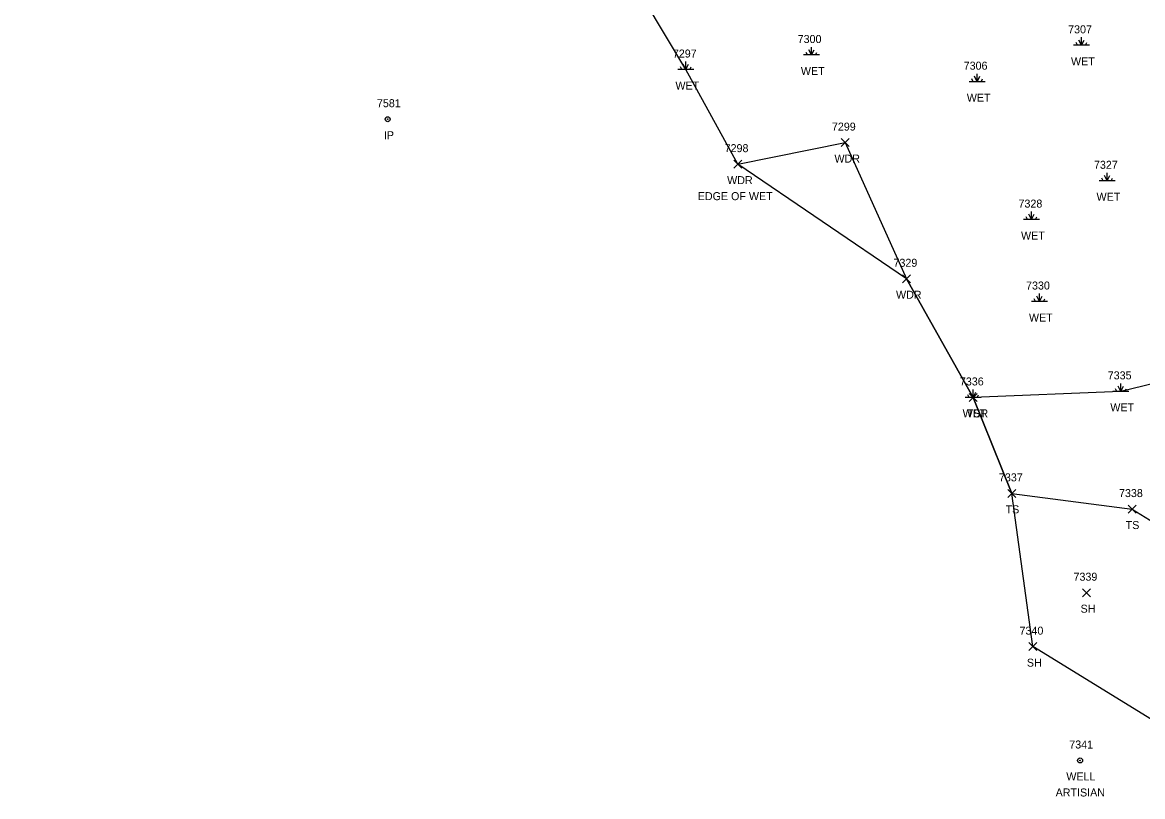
# Model space of a CAD drawing. Extents: x 1472233 to 1475777, y 540726 to 543442.
# Drawn here: x 1472353.6 to 1472633.6, y 540736.9 to 540930.5 of the extents above; entities that cross this region are included whole.
import ezdxf

# ---------------------------------------------------------------- set-up
doc = ezdxf.new("R2010")
doc.units = 0
for name, color, linetype in [('L_A', 7, 'Continuous'), ('L_C', 7, 'Continuous'), ('L_I', 7, 'Continuous'), ('L_TIC', 7, 'Continuous'), ('LAWA', 7, 'Continuous'), ('LELB', 7, 'Continuous'), ('LSOGP', 7, 'Continuous'), ('LWET', 7, 'Continuous'), ('M_A', 7, 'Continuous'), ('M_I', 7, 'Continuous'), ('MPIR', 7, 'Continuous'), ('U_A', 7, 'Continuous'), ('U_C', 7, 'Continuous'), ('U_I', 7, 'Continuous'), ('UWW', 7, 'Continuous')]:
    doc.layers.add(name, color=color, linetype=linetype)

msp = doc.modelspace()

# ---------------------------------------------------------------- linework, layer by layer
at = {"layer": 'L_TIC'}
for points in [[(1472558.19, 540899.43), (1472560.19, 540901.43)], [(1472560.19, 540899.43), (1472558.19, 540901.43)], [(1472531.37, 540894.04), (1472533.37, 540896.04)], [(1472533.37, 540894.04), (1472531.37, 540896.04)], [(1472573.58, 540865.38), (1472575.58, 540867.38)], [(1472575.58, 540865.38), (1472573.58, 540867.38)], [(1472590.21, 540835.7), (1472592.21, 540837.7)], [(1472592.21, 540835.7), (1472590.21, 540837.7)], [(1472590.21, 540835.7), (1472592.21, 540837.7)], [(1472592.21, 540835.7), (1472590.21, 540837.7)], [(1472599.92, 540811.71), (1472601.92, 540813.71)], [(1472601.92, 540811.71), (1472599.92, 540813.71)], [(1472629.93, 540807.78), (1472631.93, 540809.78)], [(1472631.93, 540807.78), (1472629.93, 540809.78)], [(1472618.57, 540786.86), (1472620.57, 540788.86)], [(1472620.57, 540786.86), (1472618.57, 540788.86)], [(1472605.15, 540773.37), (1472607.15, 540775.37)], [(1472607.15, 540773.37), (1472605.15, 540775.37)]]:
    msp.add_lwpolyline(points, dxfattribs=at)
at = {"layer": 'LAWA'}
msp.add_lwpolyline([(1472532.37, 540895.04), (1472559.19, 540900.43), (1472574.58, 540866.38), (1472591.21, 540836.7)], dxfattribs=at)
at = {"layer": 'LELB'}
msp.add_lwpolyline([(1472591.21, 540836.7), (1472600.92, 540812.71), (1472630.93, 540808.78), (1472654.81, 540794.06), (1472682.36, 540788.34)], dxfattribs=at)
at = {"layer": 'LSOGP'}
msp.add_lwpolyline([(1472647.66, 540748.8), (1472606.15, 540774.37), (1472600.92, 540812.71), (1472591.21, 540836.7), (1472574.58, 540866.38), (1472532.37, 540895.04), (1472519.43, 540918.71), (1472509.02, 540936.23), (1472507.1, 540938.08), (1472506.02, 540939.18), (1472505.12, 540941.5), (1472487.1, 540968.56), (1472487.46, 541003.7), (1472469.15, 541041.01), (1472434.55, 541059.2), (1472441.2, 541086.83), (1472431.64, 541107.77), (1472421.32, 541128.83), (1472409.4, 541150.31), (1472398.94, 541187.62), (1472364.96, 541231.03), (1472353.61, 541278.99)], dxfattribs=at)
at = {"layer": 'LWET'}
for p, q in [((1472618.29, 540924.76), (1472618.29, 540926.76)), ((1472550.78, 540922.34), (1472550.12, 540923.67)), ((1472550.78, 540922.34), (1472550.78, 540924.34)), ((1472550.78, 540922.34), (1472551.45, 540923.67)), ((1472620.29, 540924.76), (1472616.29, 540924.76)), ((1472617.29, 540924.76), (1472616.96, 540925.43)), ((1472618.29, 540924.76), (1472617.63, 540926.09)), ((1472618.29, 540924.76), (1472618.96, 540926.09)), ((1472619.29, 540924.76), (1472619.63, 540925.43)), ((1472552.78, 540922.34), (1472548.78, 540922.34)), ((1472549.78, 540922.34), (1472549.45, 540923)), ((1472551.78, 540922.34), (1472552.12, 540923)), ((1472521.43, 540918.71), (1472517.43, 540918.71)), ((1472518.43, 540918.71), (1472518.1, 540919.38)), ((1472519.43, 540918.71), (1472518.77, 540920.04)), ((1472519.43, 540918.71), (1472519.43, 540920.71)), ((1472519.43, 540918.71), (1472520.1, 540920.04)), ((1472520.43, 540918.71), (1472520.77, 540919.38)), ((1472594.25, 540915.67), (1472590.25, 540915.67)), ((1472591.25, 540915.67), (1472590.92, 540916.34)), ((1472592.25, 540915.67), (1472591.58, 540917.01)), ((1472592.25, 540915.67), (1472592.25, 540917.67)), ((1472592.25, 540915.67), (1472592.92, 540917.01)), ((1472593.25, 540915.67), (1472593.58, 540916.34)), ((1472624.67, 540890.88), (1472624.67, 540892.88)), ((1472626.67, 540890.88), (1472622.67, 540890.88)), ((1472623.67, 540890.88), (1472623.34, 540891.55)), ((1472624.67, 540890.88), (1472624.01, 540892.22)), ((1472624.67, 540890.88), (1472625.34, 540892.22)), ((1472625.67, 540890.88), (1472626.01, 540891.55)), ((1472604.81, 540881.18), (1472604.47, 540881.85)), ((1472605.81, 540881.18), (1472605.14, 540882.51)), ((1472605.81, 540881.18), (1472605.81, 540883.18)), ((1472605.81, 540881.18), (1472606.47, 540882.51)), ((1472606.81, 540881.18), (1472607.14, 540881.85)), ((1472607.81, 540881.18), (1472603.81, 540881.18)), ((1472607.78, 540860.69), (1472607.78, 540862.69)), ((1472609.78, 540860.69), (1472605.78, 540860.69)), ((1472606.78, 540860.69), (1472606.45, 540861.36)), ((1472607.78, 540860.69), (1472607.11, 540862.03)), ((1472607.78, 540860.69), (1472608.45, 540862.03)), ((1472608.78, 540860.69), (1472609.11, 540861.36)), ((1472628.11, 540838.22), (1472628.11, 540840.22)), ((1472590.21, 540836.7), (1472589.88, 540837.37)), ((1472591.21, 540836.7), (1472590.55, 540838.03)), ((1472591.21, 540836.7), (1472591.21, 540838.7)), ((1472591.21, 540836.7), (1472591.88, 540838.03)), ((1472592.21, 540836.7), (1472592.55, 540837.37)), ((1472630.11, 540838.22), (1472626.11, 540838.22)), ((1472627.11, 540838.22), (1472626.77, 540838.89)), ((1472628.11, 540838.22), (1472627.44, 540839.55)), ((1472628.11, 540838.22), (1472628.77, 540839.55)), ((1472629.11, 540838.22), (1472629.44, 540838.89)), ((1472593.21, 540836.7), (1472589.21, 540836.7))]:
    msp.add_line(p, q, dxfattribs=at)
msp.add_lwpolyline([(1472509.02, 540936.23), (1472540.74, 540955.61), (1472546.48, 540979.95), (1472576.24, 540992.8), (1472590.12, 540990.47), (1472604.5, 541000.5), (1472609.98, 541018.49), (1472649.59, 541015.19), (1472669.76, 540991.14), (1472670.83, 540950.63), (1472681.37, 540913.07), (1472666.8, 540869.94), (1472666.37, 540850.25), (1472651.78, 540843.96), (1472628.11, 540838.22), (1472591.21, 540836.7)], dxfattribs=at)
at = {"layer": 'MPIR'}
for radius in [0.625, 0.0833]:
    msp.add_circle((1472444.9, 540906.29), radius, dxfattribs=at)
at = {"layer": 'UWW'}
for radius in [0.625, 0.0833]:
    msp.add_circle((1472617.93, 540745.9), radius, dxfattribs=at)

# ---------------------------------------------------------------- texts
at = {"layer": 'L_A'}
for s, p in [('WET', (1472615.67, 540919.76)), ('WET', (1472548.16, 540917.34)), ('WET', (1472516.81, 540913.71)), ('WET', (1472589.63, 540910.67)), ('WDR', (1472556.55, 540895.43)), ('WDR', (1472529.73, 540890.04)), ('WET', (1472622.05, 540885.88)), ('WET', (1472603.18, 540876.18)), ('WDR', (1472571.94, 540861.38)), ('WET', (1472605.16, 540855.69)), ('WET', (1472625.49, 540833.22)), ('WDR', (1472588.58, 540831.7)), ('WET', (1472588.59, 540831.7)), ('TS', (1472589.62, 540831.7)), ('TS', (1472599.33, 540807.71)), ('TS', (1472629.34, 540803.78)), ('SH', (1472618.06, 540782.86)), ('SH', (1472604.64, 540769.37))]:
    msp.add_text(s, height=2, dxfattribs=at).set_placement(p)
at = {"layer": 'L_C'}
msp.add_text('EDGE OF WET', height=2, dxfattribs=at).set_placement((1472522.39, 540886.04))
at = {"layer": 'L_I'}
for s, p in [('7307', (1472614.95, 540927.76)), ('7300', (1472547.36, 540925.34)), ('7297', (1472516.17, 540921.71)), ('7306', (1472588.85, 540918.67)), ('7299', (1472555.92, 540903.43)), ('7298', (1472529.11, 540898.04)), ('7327', (1472621.41, 540893.88)), ('7328', (1472602.55, 540884.18)), ('7329', (1472571.31, 540869.38)), ('7330', (1472604.44, 540863.69)), ('7335', (1472624.85, 540841.22)), ('7336', (1472587.9, 540839.7)), ('7336', (1472587.9, 540839.7)), ('7336', (1472587.9, 540839.7)), ('7337', (1472597.66, 540815.71)), ('7338', (1472627.67, 540811.78)), ('7339', (1472616.3, 540790.86)), ('7340', (1472602.81, 540777.37))]:
    msp.add_text(s, height=2, dxfattribs=at).set_placement(p)
at = {"layer": 'M_A'}
msp.add_text('IP', height=2, dxfattribs=at).set_placement((1472443.95, 540901.29))
at = {"layer": 'M_I'}
msp.add_text('7581', height=2, dxfattribs=at).set_placement((1472442.21, 540909.29))
at = {"layer": 'U_A'}
msp.add_text('WELL', height=2, dxfattribs=at).set_placement((1472614.5, 540740.9))
at = {"layer": 'U_C'}
msp.add_text('ARTISIAN', height=2, dxfattribs=at).set_placement((1472611.83, 540736.9))
at = {"layer": 'U_I'}
msp.add_text('7341', height=2, dxfattribs=at).set_placement((1472615.24, 540748.9))

doc.saveas('drawing.dxf')
